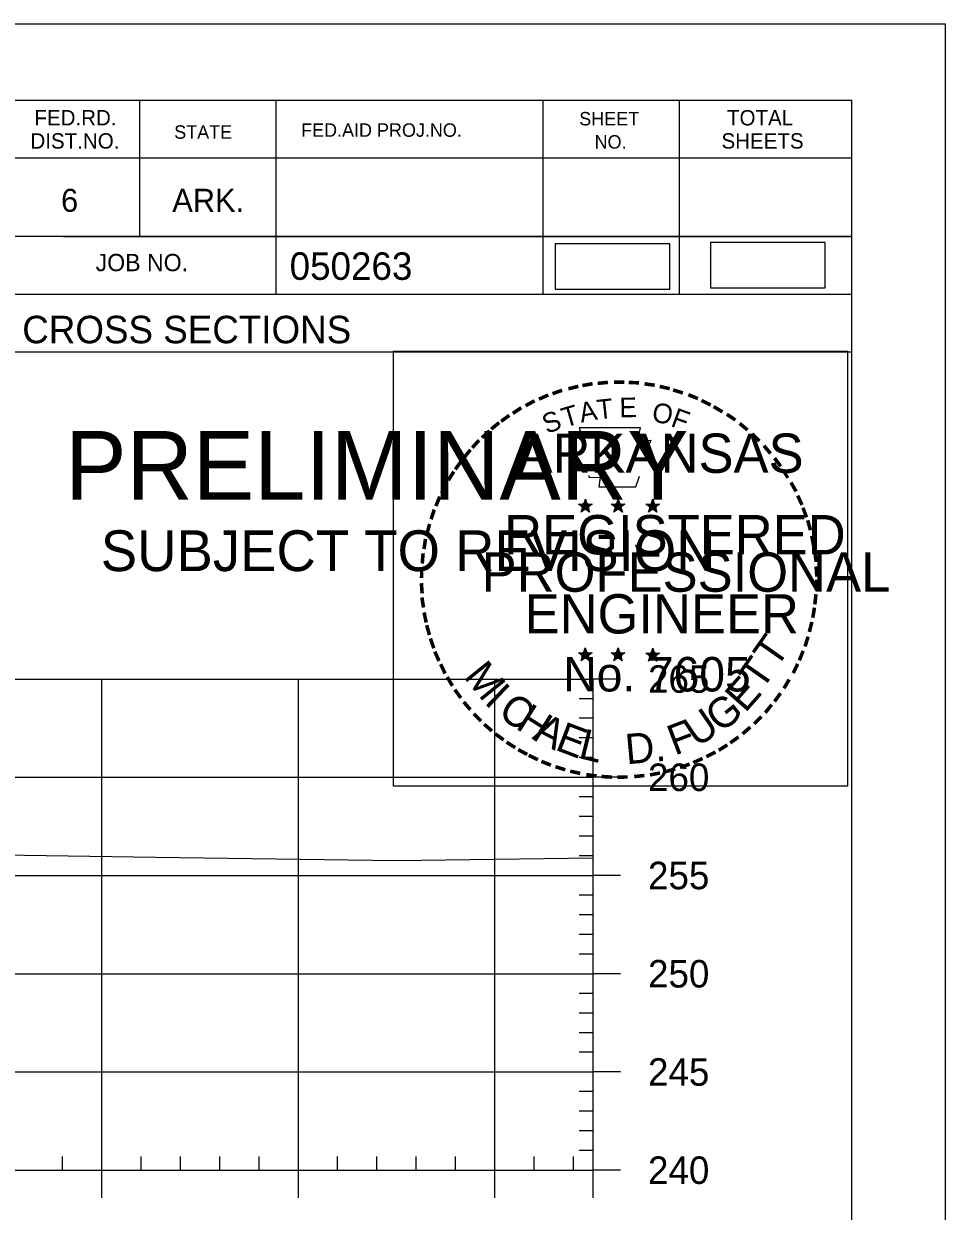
# Model space of a CAD drawing. Extents: x 1365647 to 1367999, y 387113 to 400173.
# Drawn here: x 1366010.1 to 1366057, y 393285.8 to 393346.2 of the extents above; entities that cross this region are included whole.
import ezdxf

# ---------------------------------------------------------------- set-up
doc = ezdxf.new("R2010")
doc.units = 0
for name, color, linetype in [('R_Axis', 7, 'Continuous'), ('R_Axis Annot', 7, 'Continuous'), ('R_Border', 7, 'Continuous'), ('R_Border PE', 7, 'Continuous'), ('R_Border Prem', 7, 'Continuous'), ('R_Detour', 7, 'Continuous'), ('R_Exist Surface', 7, 'Continuous'), ('R_Grid', 7, 'Continuous'), ('R_No Plot', 7, 'Continuous')]:
    doc.layers.add(name, color=color, linetype=linetype)

msp = doc.modelspace()

# ---------------------------------------------------------------- linework, layer by layer
at = {"layer": 'R_Axis'}
for p, q in [((1366039.095, 393287.843), (1366039.095, 393312.843)), ((1366040.495, 393312.843), (1366039.095, 393312.843)), ((1366039.095, 393311.843), (1366038.395, 393311.843)), ((1366039.095, 393310.843), (1366038.395, 393310.843)), ((1366039.095, 393309.843), (1366038.395, 393309.843)), ((1366039.095, 393308.843), (1366038.395, 393308.843)), ((1366040.495, 393307.843), (1366039.095, 393307.843)), ((1366039.095, 393306.843), (1366038.395, 393306.843)), ((1366039.095, 393305.843), (1366038.395, 393305.843)), ((1366039.095, 393304.843), (1366038.395, 393304.843)), ((1366039.095, 393303.843), (1366038.395, 393303.843)), ((1366040.495, 393302.843), (1366039.095, 393302.843)), ((1366039.095, 393301.843), (1366038.395, 393301.843)), ((1366039.095, 393300.843), (1366038.395, 393300.843)), ((1366039.095, 393299.843), (1366038.395, 393299.843)), ((1366039.095, 393298.843), (1366038.395, 393298.843)), ((1366040.495, 393297.843), (1366039.095, 393297.843)), ((1366039.095, 393296.843), (1366038.395, 393296.843)), ((1366039.095, 393295.843), (1366038.395, 393295.843)), ((1366039.095, 393294.843), (1366038.395, 393294.843)), ((1366039.095, 393293.843), (1366038.395, 393293.843)), ((1366040.495, 393292.843), (1366039.095, 393292.843)), ((1366039.095, 393291.843), (1366038.395, 393291.843)), ((1366039.095, 393290.843), (1366038.395, 393290.843)), ((1366039.095, 393289.843), (1366038.395, 393289.843)), ((1366039.095, 393288.843), (1366038.395, 393288.843)), ((1366012.095, 393287.843), (1366012.095, 393288.543)), ((1366016.095, 393287.843), (1366016.095, 393288.543)), ((1366018.095, 393287.843), (1366018.095, 393288.543)), ((1366020.095, 393287.843), (1366020.095, 393288.543)), ((1366022.095, 393287.843), (1366022.095, 393288.543)), ((1366026.095, 393287.843), (1366026.095, 393288.543)), ((1366028.095, 393287.843), (1366028.095, 393288.543)), ((1366030.095, 393287.843), (1366030.095, 393288.543)), ((1366032.095, 393287.843), (1366032.095, 393288.543)), ((1366036.095, 393287.843), (1366036.095, 393288.543)), ((1366038.095, 393287.843), (1366038.095, 393288.543)), ((1365749.095, 393287.843), (1366039.095, 393287.843)), ((1366014.095, 393286.443), (1366014.095, 393287.843)), ((1366024.095, 393286.443), (1366024.095, 393287.843)), ((1366034.095, 393286.443), (1366034.095, 393287.843)), ((1366039.095, 393286.443), (1366039.095, 393287.843)), ((1366040.495, 393287.843), (1366039.095, 393287.843))]:
    msp.add_line(p, q, dxfattribs=at)
at = {"layer": 'R_Border'}
for p, q in [((1365736.095, 393342.303), (1366052.275, 393342.303)), ((1366016.015, 393342.303), (1366016.015, 393335.363)), ((1366022.955, 393342.303), (1366022.955, 393332.423)), ((1366036.535, 393342.303), (1366036.535, 393332.423)), ((1366043.475, 393342.303), (1366043.475, 393332.423)), ((1366052.275, 393136.843), (1366052.275, 393342.303)), ((1366052.275, 393339.363), (1366009.175, 393339.363)), ((1366052.275, 393339.383), (1366052.275, 393339.383)), ((1366052.275, 393335.363), (1366009.175, 393335.363)), ((1366012.135, 393335.363), (1366052.275, 393335.363)), ((1366052.275, 393332.423), (1365970.015, 393332.423)), ((1366009.175, 393329.503), (1366052.275, 393329.503))]:
    msp.add_line(p, q, dxfattribs=at)
at = {"layer": 'R_Border PE'}
for p, q in [((1366038.356, 393321.749), (1366038.705, 393321.638)), ((1366038.356, 393321.749), (1366038.609, 393321.704)), ((1366038.356, 393321.749), (1366038.593, 393321.627)), ((1366038.489, 393321.341), (1366038.705, 393321.638)), ((1366038.489, 393321.341), (1366038.615, 393321.585)), ((1366038.489, 393321.341), (1366038.703, 393321.558)), ((1366038.705, 393322.003), (1366038.664, 393321.751)), ((1366038.918, 393321.341), (1366038.703, 393321.555)), ((1366038.705, 393321.638), (1366038.705, 393322.003)), ((1366038.705, 393322.003), (1366038.754, 393321.753)), ((1366039.052, 393321.749), (1366038.705, 393321.638)), ((1366038.918, 393321.341), (1366038.705, 393321.638)), ((1366039.052, 393321.749), (1366038.766, 393321.7)), ((1366038.918, 393321.341), (1366038.781, 393321.632)), ((1366039.052, 393321.749), (1366038.848, 393321.647)), ((1366040.026, 393321.749), (1366040.375, 393321.638)), ((1366040.026, 393321.749), (1366040.279, 393321.704)), ((1366040.026, 393321.749), (1366040.263, 393321.627)), ((1366040.159, 393321.341), (1366040.375, 393321.638)), ((1366040.159, 393321.341), (1366040.285, 393321.585)), ((1366040.159, 393321.341), (1366040.373, 393321.558)), ((1366040.375, 393322.003), (1366040.334, 393321.751)), ((1366040.588, 393321.341), (1366040.373, 393321.555)), ((1366040.375, 393321.638), (1366040.375, 393322.003)), ((1366040.375, 393322.003), (1366040.424, 393321.753)), ((1366040.722, 393321.749), (1366040.375, 393321.638)), ((1366040.588, 393321.341), (1366040.375, 393321.638)), ((1366040.722, 393321.749), (1366040.436, 393321.7)), ((1366040.588, 393321.341), (1366040.451, 393321.632)), ((1366040.722, 393321.749), (1366040.518, 393321.647)), ((1366041.79, 393321.737), (1366042.139, 393321.626)), ((1366041.79, 393321.737), (1366042.043, 393321.692)), ((1366041.79, 393321.737), (1366042.027, 393321.615)), ((1366041.923, 393321.329), (1366042.139, 393321.626)), ((1366041.923, 393321.329), (1366042.049, 393321.573)), ((1366041.923, 393321.329), (1366042.137, 393321.546)), ((1366042.139, 393321.991), (1366042.098, 393321.739)), ((1366042.352, 393321.329), (1366042.137, 393321.543)), ((1366042.139, 393321.626), (1366042.139, 393321.991)), ((1366042.139, 393321.991), (1366042.188, 393321.741)), ((1366042.486, 393321.737), (1366042.139, 393321.626)), ((1366042.352, 393321.329), (1366042.139, 393321.626)), ((1366042.486, 393321.737), (1366042.2, 393321.688)), ((1366042.352, 393321.329), (1366042.215, 393321.62)), ((1366042.486, 393321.737), (1366042.282, 393321.635)), ((1366038.701, 393314.43), (1366038.66, 393314.178)), ((1366038.701, 393314.065), (1366038.701, 393314.43)), ((1366038.701, 393314.43), (1366038.75, 393314.18)), ((1366040.37, 393314.43), (1366040.329, 393314.178)), ((1366040.37, 393314.065), (1366040.37, 393314.43)), ((1366040.37, 393314.43), (1366040.419, 393314.18)), ((1366042.137, 393314.42), (1366042.096, 393314.168)), ((1366042.137, 393314.055), (1366042.137, 393314.42)), ((1366042.137, 393314.42), (1366042.186, 393314.17)), ((1366038.352, 393314.176), (1366038.701, 393314.065)), ((1366038.352, 393314.176), (1366038.605, 393314.131)), ((1366038.352, 393314.176), (1366038.589, 393314.054)), ((1366038.485, 393313.768), (1366038.701, 393314.065)), ((1366038.485, 393313.768), (1366038.611, 393314.012)), ((1366038.485, 393313.768), (1366038.699, 393313.985)), ((1366038.914, 393313.768), (1366038.699, 393313.982)), ((1366039.048, 393314.176), (1366038.701, 393314.065)), ((1366038.914, 393313.768), (1366038.701, 393314.065)), ((1366039.048, 393314.176), (1366038.762, 393314.127)), ((1366038.914, 393313.768), (1366038.777, 393314.059)), ((1366039.048, 393314.176), (1366038.844, 393314.074)), ((1366040.021, 393314.176), (1366040.37, 393314.065)), ((1366040.021, 393314.176), (1366040.274, 393314.131)), ((1366040.021, 393314.176), (1366040.258, 393314.054)), ((1366040.154, 393313.768), (1366040.37, 393314.065)), ((1366040.154, 393313.768), (1366040.28, 393314.012)), ((1366040.154, 393313.768), (1366040.368, 393313.985)), ((1366040.583, 393313.768), (1366040.368, 393313.982)), ((1366040.717, 393314.176), (1366040.37, 393314.065)), ((1366040.583, 393313.768), (1366040.37, 393314.065)), ((1366040.717, 393314.176), (1366040.431, 393314.127)), ((1366040.583, 393313.768), (1366040.446, 393314.059)), ((1366040.717, 393314.176), (1366040.513, 393314.074)), ((1366041.788, 393314.166), (1366042.137, 393314.055)), ((1366041.788, 393314.166), (1366042.041, 393314.121)), ((1366041.788, 393314.166), (1366042.025, 393314.044)), ((1366041.921, 393313.758), (1366042.137, 393314.055)), ((1366041.921, 393313.758), (1366042.047, 393314.002)), ((1366041.921, 393313.758), (1366042.135, 393313.975)), ((1366042.35, 393313.758), (1366042.135, 393313.972)), ((1366042.484, 393314.166), (1366042.137, 393314.055)), ((1366042.35, 393313.758), (1366042.137, 393314.055)), ((1366042.484, 393314.166), (1366042.198, 393314.117)), ((1366042.35, 393313.758), (1366042.213, 393314.049)), ((1366042.484, 393314.166), (1366042.28, 393314.064))]:
    msp.add_line(p, q, dxfattribs=at)
for points in [[(1366038.397, 393325.627), (1366038.666, 393324.8)], [(1366041.908, 393324.705), (1366042.05, 393324.989), (1366041.365, 393324.965), (1366041.513, 393325.627), (1366038.397, 393325.627)], [(1366038.889, 393323.204), (1366038.889, 393323.117), (1366039.452, 393323.098), (1366039.398, 393322.625), (1366041.268, 393322.625), (1366041.469, 393323.161)], [(1366038.705, 393322.003), (1366038.918, 393321.341), (1366038.356, 393321.749), (1366039.052, 393321.749), (1366038.489, 393321.341), (1366038.705, 393322.003)], [(1366040.375, 393322.003), (1366040.588, 393321.341), (1366040.026, 393321.749), (1366040.722, 393321.749), (1366040.159, 393321.341), (1366040.375, 393322.003)], [(1366042.139, 393321.991), (1366042.352, 393321.329), (1366041.79, 393321.737), (1366042.486, 393321.737), (1366041.923, 393321.329), (1366042.139, 393321.991)], [(1366038.701, 393314.43), (1366038.914, 393313.768), (1366038.352, 393314.176), (1366039.048, 393314.176), (1366038.485, 393313.768), (1366038.701, 393314.43)], [(1366040.37, 393314.43), (1366040.583, 393313.768), (1366040.021, 393314.176), (1366040.717, 393314.176), (1366040.154, 393313.768), (1366040.37, 393314.43)], [(1366042.137, 393314.42), (1366042.35, 393313.758), (1366041.788, 393314.166), (1366042.484, 393314.166), (1366041.921, 393313.758), (1366042.137, 393314.42)]]:
    msp.add_lwpolyline(points, dxfattribs=at)
for centre, radius in [((1366038.704, 393321.638), 0.172), ((1366038.704, 393321.638), 0.145), ((1366038.704, 393321.638), 0.116), ((1366038.704, 393321.638), 0.0991), ((1366038.704, 393321.638), 0.0747), ((1366038.704, 393321.638), 0.0495), ((1366038.704, 393321.638), 0.0296), ((1366040.374, 393321.638), 0.172), ((1366040.374, 393321.638), 0.145), ((1366040.374, 393321.638), 0.116), ((1366040.374, 393321.638), 0.0991), ((1366040.374, 393321.638), 0.0747), ((1366040.374, 393321.638), 0.0495), ((1366040.374, 393321.638), 0.0296), ((1366042.138, 393321.626), 0.172), ((1366042.138, 393321.626), 0.145), ((1366042.138, 393321.626), 0.116), ((1366042.138, 393321.626), 0.0991), ((1366042.138, 393321.626), 0.0747), ((1366042.138, 393321.626), 0.0495), ((1366042.138, 393321.626), 0.0296), ((1366038.7, 393314.065), 0.172), ((1366038.7, 393314.065), 0.145), ((1366040.369, 393314.065), 0.172), ((1366040.369, 393314.065), 0.145), ((1366042.136, 393314.055), 0.172), ((1366038.7, 393314.065), 0.116), ((1366038.7, 393314.065), 0.0991), ((1366038.7, 393314.065), 0.0747), ((1366038.7, 393314.065), 0.0495), ((1366038.7, 393314.065), 0.0296), ((1366040.369, 393314.065), 0.116), ((1366040.369, 393314.065), 0.0991), ((1366040.369, 393314.065), 0.0747), ((1366040.369, 393314.065), 0.0495), ((1366040.369, 393314.065), 0.0296), ((1366042.136, 393314.055), 0.145), ((1366042.136, 393314.055), 0.116), ((1366042.136, 393314.055), 0.0991), ((1366042.136, 393314.055), 0.0747), ((1366042.136, 393314.055), 0.0495), ((1366042.136, 393314.055), 0.0296)]:
    msp.add_circle(centre, radius, dxfattribs=at)
at = {"layer": 'R_Detour'}
for points in [[(1366037.165, 393332.68), (1366042.998, 393332.68), (1366042.998, 393334.99), (1366037.165, 393334.99)], [(1366045.079, 393332.756), (1366050.912, 393332.756), (1366050.912, 393335.066), (1366045.079, 393335.066)]]:
    msp.add_lwpolyline(points, close=True, dxfattribs=at)
at = {"layer": 'R_Exist Surface'}
msp.add_lwpolyline([(1365957.449, 393305.019), (1365973.665, 393304.621), (1366001.228, 393304.007), (1366016.827, 393303.782), (1366029.088, 393303.608), (1366039.095, 393303.748)], dxfattribs=at)
at = {"layer": 'R_Grid'}
for p, q in [((1365749.095, 393312.843), (1366039.095, 393312.843)), ((1366014.095, 393287.843), (1366014.095, 393312.843)), ((1366024.095, 393287.843), (1366024.095, 393312.843)), ((1366034.095, 393287.843), (1366034.095, 393312.843)), ((1366039.095, 393287.843), (1366039.095, 393312.843)), ((1365749.095, 393307.843), (1366039.095, 393307.843)), ((1365749.095, 393302.843), (1366039.095, 393302.843)), ((1365749.095, 393297.843), (1366039.095, 393297.843)), ((1365749.095, 393292.843), (1366039.095, 393292.843)), ((1365749.095, 393287.843), (1366039.095, 393287.843))]:
    msp.add_line(p, q, dxfattribs=at)
at = {"layer": 'R_No Plot'}
msp.add_line((1365723.694, 393346.197), (1366057.027, 393346.197), dxfattribs=at)
for points in [[(1365723.687, 393346.197), (1366057.027, 393346.197), (1366057.027, 393132.86), (1365723.687, 393132.86)], [(1366028.946, 393329.535), (1366052.044, 393329.535), (1366052.044, 393307.385), (1366028.946, 393307.385)]]:
    msp.add_lwpolyline(points, close=True, dxfattribs=at)

# ---------------------------------------------------------------- texts
at = {"layer": 'R_Axis Annot'}
for s, p in [('265', (1366041.895, 393312.143)), ('260', (1366041.895, 393307.143)), ('255', (1366041.895, 393302.143)), ('250', (1366041.895, 393297.143)), ('245', (1366041.895, 393292.143)), ('240', (1366041.895, 393287.143))]:
    msp.add_text(s, height=1.4, dxfattribs=at).set_placement(p)
at = {"layer": 'R_Border'}
for s, height, p in [('FED.RD.', 0.7819, (1366010.655, 393341.023)), ('SHEET', 0.684, (1366038.395, 393341.023)), ('TOTAL', 0.7819, (1366045.915, 393341.023)), ('STATE', 0.684, (1366017.775, 393340.343)), ('FED.AID PROJ.NO.', 0.684, (1366024.235, 393340.443)), ('DIST.NO.', 0.7819, (1366010.455, 393339.843)), ('NO.', 0.684, (1366039.175, 393339.843)), ('SHEETS', 0.7819, (1366045.635, 393339.843)), ('6', 1.172, (1366012.015, 393336.623)), ('ARK.', 1.1723, (1366017.675, 393336.623)), ('JOB NO.', 0.8792, (1366013.775, 393333.603)), ('050263', 1.4, (1366023.651, 393333.162)), ('CROSS SECTIONS', 1.4, (1366010.038, 393329.933))]:
    msp.add_text(s, height=height, rotation=360, dxfattribs=at).set_placement(p)
at = {"layer": 'R_Border PE'}
for s, height, rotation, p in [('-', 1.6, 19.17608, (1366037.145, 393326.754)), ('-', 1.6, 13.63015, (1366037.895, 393326.995)), ('-', 1.6, 10.21935, (1366038.573, 393327.157)), ('-', 1.6, 5.89682, (1366039.302, 393327.267)), ('-', 1.6, 0.18623, (1366040.074, 393327.339)), ('-', 1.6, 357.74304, (1366040.797, 393327.326)), ('-', 1.6, 352.16172, (1366041.541, 393327.27)), ('-', 1.6, 347.20489, (1366042.26, 393327.156)), ('-', 1.6, 342.3362, (1366042.895, 393327.001)), ('-', 1.6, 28.79182, (1366035.878, 393326.168)), ('-', 1.6, 24.30721, (1366036.511, 393326.485)), ('A', 1, 11.21318, (1366038.492, 393325.887)), ('T', 1, 6.02276, (1366039.341, 393326.053)), ('E', 1, 0.83234, (1366040.446, 393326.163)), ('O', 1, 350.4515, (1366042.05, 393325.953)), ('-', 1.6, 337.85509, (1366043.63, 393326.778)), ('-', 1.6, 334.12109, (1366044.261, 393326.507)), ('-', 1.6, 36.23174, (1366034.703, 393325.403)), ('-', 1.6, 34.06357, (1366035.281, 393325.798)), ('S', 1, 21.59401, (1366036.752, 393325.305)), ('T', 1, 16.4036, (1366037.666, 393325.636)), ('F', 1, 340.07066, (1366043.004, 393325.725)), ('-', 1.6, 329.64089, (1366044.84, 393326.224)), ('-', 1.6, 325.86266, (1366045.483, 393325.863)), ('-', 1.6, 38.95066, (1366034.227, 393325.025)), ('-', 1.6, 320.52971, (1366046.093, 393325.437)), ('-', 1.6, 42.96224, (1366033.794, 393324.608)), ('ARKANSAS', 2, 360, (1366035.25, 393323.339)), ('-', 1.6, 315.57859, (1366046.692, 393324.949)), ('-', 1.6, 50.61417, (1366032.943, 393323.644)), ('-', 1.6, 48.42305, (1366033.346, 393324.13)), ('-', 1.6, 309.87973, (1366047.261, 393324.399)), ('-', 1.6, 54.23247, (1366032.53, 393323.077)), ('-', 1.6, 306.65218, (1366047.786, 393323.797)), ('-', 1.6, 58.07063, (1366032.205, 393322.55)), ('-', 1.4, 303.67529, (1366048.272, 393323.229)), ('-', 1.6, 62.87135, (1366031.892, 393321.936)), ('-', 1.6, 299.66835, (1366048.591, 393322.622)), ('-', 1.6, 67.77427, (1366031.633, 393321.325)), ('-', 1.6, 294.66279, (1366048.915, 393322.01)), ('-', 1.6, 72.39447, (1366031.414, 393320.695)), ('DWB', 0.01, 360, (1366038.691, 393321.633)), ('DWB', 0.01, 360, (1366040.361, 393321.633)), ('DWB', 0.01, 360, (1366042.125, 393321.621)), ('-', 1.6, 290.57283, (1366049.172, 393321.433)), ('REGISTERED', 2, 360, (1366034.572, 393319.19)), ('-', 1.6, 285.12326, (1366049.406, 393320.853)), ('-', 1.6, 75.46096, (1366031.217, 393319.981)), ('-', 1.6, 81.20126, (1366031.085, 393319.268)), ('-', 1.6, 280.54934, (1366049.606, 393320.111)), ('-', 1.6, 85.18634, (1366031.009, 393318.577)), ('PROFESSIONAL', 2, 360, (1366033.424, 393317.286)), ('-', 1.6, 276.59616, (1366049.768, 393319.343)), ('-', 1.6, 89.06224, (1366030.984, 393317.876)), ('-', 1.6, 274.33011, (1366049.828, 393318.621)), ('-', 1.6, 269.94067, (1366049.862, 393317.989)), ('-', 1.6, 94.19588, (1366031.019, 393317.151)), ('-', 1.6, 98.94793, (1366031.091, 393316.484)), ('ENGINEER', 2, 360, (1366035.611, 393315.161)), ('-', 1.6, 263.5172, (1366049.843, 393317.323)), ('-', 1.6, 101.71495, (1366031.226, 393315.751)), ('-', 1.6, 260.99529, (1366049.772, 393316.669)), ('-', 1.6, 105.45785, (1366031.388, 393315.156)), ('-', 1.6, 255.7626, (1366049.662, 393315.991)), ('-', 1.6, 109.08742, (1366031.603, 393314.525)), ('T', 1.54, 55.05496, (1366048.42, 393313.33)), ('-', 1.6, 252.86809, (1366049.481, 393315.271)), ('-', 1.6, 114.06432, (1366031.857, 393313.929)), ('-', 1.6, 247.88866, (1366049.258, 393314.598)), ('-', 1.6, 115.72885, (1366032.162, 393313.311)), ('M', 1.54, 308.91747, (1366032.472, 393312.956)), ('No. 7605', 1.757, 360, (1366037.585, 393312.21)), ('DWB', 0.01, 360, (1366038.686, 393314.061)), ('DWB', 0.01, 360, (1366040.355, 393314.059)), ('DWB', 0.01, 360, (1366042.122, 393314.05)), ('T', 1.54, 55.05496, (1366047.689, 393312.21)), ('-', 1.6, 244.61971, (1366048.996, 393313.969)), ('E', 1.54, 48.73133, (1366046.843, 393311.083)), ('-', 1.6, 120.44712, (1366032.519, 393312.725)), ('I', 1.54, 316.46364, (1366033.514, 393311.636)), ('-', 1.6, 239.07125, (1366048.602, 393313.217)), ('-', 1.6, 125.89344, (1366032.922, 393312.164)), ('C', 1.54, 324.01974, (1366034.187, 393311.013)), ('G', 1.54, 38.21734, (1366045.59, 393310.063)), ('-', 1.6, 233.84524, (1366048.2, 393312.564)), ('-', 1.6, 130.71812, (1366033.384, 393311.612)), ('H', 1.54, 327.53419, (1366035.097, 393310.358)), ('U', 1.54, 34.40523, (1366044.391, 393309.33)), ('-', 1.6, 231.25377, (1366047.77, 393311.998)), ('-', 1.6, 134.22381, (1366033.901, 393311.067)), ('-', 1.6, 138.93382, (1366034.426, 393310.603)), ('A', 1.54, 332.55127, (1366035.951, 393309.821)), ('E', 1.54, 339.20679, (1366037.109, 393309.259)), ('F', 1.54, 20.82016, (1366043.254, 393308.936)), ('-', 1.6, 225.76533, (1366047.291, 393311.434)), ('-', 1.6, 144.64634, (1366034.982, 393310.197)), ('L', 1.54, 346.2929, (1366038.301, 393308.835)), ('D.', 1.54, 5.26016, (1366040.804, 393308.498)), ('-', 1.6, 221.08509, (1366046.769, 393310.925)), ('-', 1.6, 148.08978, (1366035.543, 393309.826)), ('-', 1.6, 212.24909, (1366045.686, 393310.066)), ('-', 1.6, 215.73633, (1366046.22, 393310.453)), ('-', 1.6, 151.57039, (1366036.122, 393309.501)), ('-', 1.6, 154.60019, (1366036.644, 393309.254)), ('-', 1.6, 204.25161, (1366044.504, 393309.401)), ('-', 1.6, 207.35684, (1366045.128, 393309.72)), ('-', 1.6, 158.56121, (1366037.268, 393309)), ('-', 1.6, 162.79826, (1366037.955, 393308.787)), ('-', 1.6, 167.55551, (1366038.67, 393308.623)), ('-', 1.6, 195.47429, (1366043.208, 393308.886)), ('-', 1.6, 200.71842, (1366043.885, 393309.128)), ('-', 1.6, 173.11546, (1366039.442, 393308.513)), ('-', 1.6, 176.51827, (1366040.19, 393308.46)), ('-', 1.6, 181.59176, (1366040.934, 393308.479)), ('-', 1.6, 185.81666, (1366041.743, 393308.555)), ('-', 1.6, 191.28576, (1366042.479, 393308.687))]:
    msp.add_text(s, height=height, rotation=rotation, dxfattribs=at).set_placement(p)
at = {"layer": 'R_Border Prem'}
for s, height, p in [('PRELIMINARY', 3.5, (1366012.226, 393321.966)), ('DWB', 0.01, (1366012.973, 393323.815)), ('SUBJECT TO REVISION', 2.07511, (1366014.035, 393318.337))]:
    msp.add_text(s, height=height, rotation=360, dxfattribs=at).set_placement(p)

doc.saveas('drawing.dxf')
